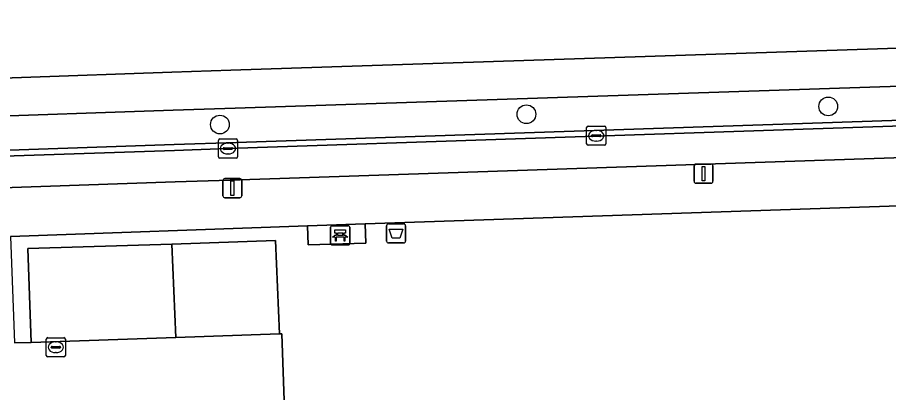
# Model space of a CAD drawing. Extents: x 161084 to 161928, y 385354 to 386522.
# Drawn here: x 161411.27 to 161456.77, y 386457.75 to 386477.35 of the extents above; entities that cross this region are included whole.
import ezdxf

# ---------------------------------------------------------------- set-up
doc = ezdxf.new("R2010")
doc.units = 0
for name, color, linetype in [('IMGEO_Afvalbak', 7, 'Continuous'), ('IMGEO_Bank', 7, 'Continuous'), ('IMGEO_Berm_groen', 7, 'Continuous'), ('IMGEO_Boom', 7, 'Continuous'), ('IMGEO_Fietspad_gesloten', 7, 'Continuous'), ('IMGEO_Groenvoorziening', 7, 'Continuous'), ('IMGEO_Haag', 7, 'Continuous'), ('IMGEO_Kolk', 7, 'Continuous'), ('IMGEO_Lichtmast', 7, 'Continuous'), ('IMGEO_Parkeervlak_open', 7, 'Continuous'), ('IMGEO_Rijbaan_lokaal_open', 7, 'Continuous'), ('IMGEO_Voetpad_halfverhard', 7, 'Continuous'), ('IMGEO_Voetpad_open', 7, 'Continuous')]:
    doc.layers.add(name, color=color, linetype=linetype)

msp = doc.modelspace()

# ---------------------------------------------------------------- linework, layer by layer
at = {"layer": 'IMGEO_Afvalbak'}
for p, q in [((161430.653, 386466.57), (161431.443, 386466.57)), ((161431.443, 386466.57), (161430.653, 386466.57)), ((161430.553, 386465.67), (161430.553, 386466.47)), ((161430.553, 386466.47), (161430.553, 386465.67)), ((161431.543, 386466.47), (161431.543, 386465.67)), ((161431.543, 386465.67), (161431.543, 386466.47)), ((161431.443, 386465.57), (161430.653, 386465.57)), ((161430.653, 386465.57), (161431.443, 386465.57))]:
    msp.add_line(p, q, dxfattribs=at)
msp.add_lwpolyline([(161430.696, 386466.284), (161431.4, 386466.284), (161431.251, 386465.814), (161430.845, 386465.814), (161430.696, 386466.284)], dxfattribs=at)
for centre, start, end in [((161430.653, 386466.47), 90, 180), ((161430.653, 386466.47), 90, 180), ((161431.443, 386466.47), 0, 90), ((161431.443, 386466.47), 360, 90), ((161430.653, 386465.67), 180, 270), ((161430.653, 386465.67), 180, 270), ((161431.443, 386465.67), 270, 0), ((161431.443, 386465.67), 270, 0)]:
    msp.add_arc(centre, 0.1, start, end, dxfattribs=at)
at = {"layer": 'IMGEO_Bank'}
for p, q in [((161427.631, 386465.545), (161427.631, 386466.386)), ((161427.631, 386466.386), (161427.631, 386465.545)), ((161427.706, 386466.47), (161428.547, 386466.47)), ((161428.547, 386466.47), (161427.706, 386466.47)), ((161427.94, 386465.976), (161427.94, 386466.082)), ((161427.984, 386466.082), (161427.984, 386465.976)), ((161428.272, 386466.088), (161427.99, 386466.088)), ((161428.278, 386465.976), (161428.278, 386466.082)), ((161428.322, 386466.082), (161428.322, 386465.976)), ((161428.631, 386466.395), (161428.631, 386465.554)), ((161428.631, 386465.554), (161428.631, 386466.395)), ((161428.328, 386465.868), (161427.935, 386465.868)), ((161427.99, 386465.97), (161428.272, 386465.97)), ((161428.556, 386465.47), (161427.715, 386465.47)), ((161427.715, 386465.47), (161428.556, 386465.47))]:
    msp.add_line(p, q, dxfattribs=at)
for points in [[(161427.934, 386466.088), (161427.848, 386466.088), (161427.848, 386466.249), (161428.411, 386466.249), (161428.411, 386466.088), (161428.328, 386466.088)], [(161427.878, 386465.868), (161427.736, 386465.868), (161427.848, 386465.97), (161427.934, 386465.97)], [(161427.928, 386465.861), (161427.928, 386465.654), (161427.885, 386465.654), (161427.885, 386465.861)], [(161428.328, 386465.97), (161428.411, 386465.97), (161428.523, 386465.868), (161428.384, 386465.868)], [(161428.378, 386465.861), (161428.378, 386465.654), (161428.334, 386465.654), (161428.334, 386465.861)]]:
    msp.add_lwpolyline(points, dxfattribs=at)
for centre, radius, start, end in [((161427.709, 386466.392), 0.0779, 92.4484, 184.2845), ((161427.709, 386466.392), 0.0779, 92.4484, 184.2845), ((161427.933, 386466.081), 0.00671, 2.8957, 87.1043), ((161427.99, 386466.081), 0.00671, 92.8957, 177.1043), ((161428.272, 386466.081), 0.00671, 2.8957, 87.1043), ((161428.329, 386466.081), 0.00671, 92.8957, 177.1043), ((161428.553, 386466.392), 0.0779, 2.4484, 94.2845), ((161428.553, 386466.392), 0.0779, 2.4484, 94.2845), ((161427.878, 386465.861), 0.00671, 2.8957, 87.1043), ((161427.935, 386465.861), 0.00671, 92.8957, 177.1043), ((161427.933, 386465.977), 0.00671, 272.8957, 357.1043), ((161427.99, 386465.977), 0.00671, 182.8957, 267.1043), ((161428.272, 386465.977), 0.00671, 272.8957, 357.1043), ((161428.329, 386465.977), 0.00671, 182.8957, 267.1043), ((161428.327, 386465.861), 0.00671, 2.8957, 87.1043), ((161428.384, 386465.861), 0.00671, 92.8957, 177.1043), ((161427.709, 386465.548), 0.0779, 182.4484, 274.2845), ((161427.709, 386465.548), 0.0779, 182.4484, 274.2845), ((161428.553, 386465.548), 0.0779, 272.4484, 4.2845), ((161428.553, 386465.548), 0.0779, 272.4484, 4.2845)]:
    msp.add_arc(centre, radius, start, end, dxfattribs=at)
at = {"layer": 'IMGEO_Berm_groen'}
msp.add_lwpolyline([(161509.574, 386482.455), (161419.19, 386479.191), (161403.895, 386478.639), (161397.843, 386478.5), (161387.908, 386473.37), (161419.34, 386474.481), (161422.42, 386474.59), (161500, 386477.146), (161503.47, 386477.26), (161504.64, 386477.27), (161512.843, 386477.556)], dxfattribs=at)
at = {"layer": 'IMGEO_Boom'}
for centre in [(161453.623, 386472.701), (161437.857, 386472.29), (161421.852, 386471.753)]:
    msp.add_circle(centre, 0.489, dxfattribs=at)
at = {"layer": 'IMGEO_Fietspad_gesloten'}
for points in [[(161500, 386475.173), (161503.066, 386475.274), (161504.681, 386475.335), (161504.64, 386477.27), (161503.47, 386477.26), (161500, 386477.146), (161422.42, 386474.59), (161419.34, 386474.481), (161387.908, 386473.37), (161374.309, 386472.911), (161373.83, 386470.922), (161375.032, 386470.964), (161419.403, 386472.504), (161422.655, 386472.617)], [(161419.522, 386468.753), (161422.381, 386468.851), (161500, 386471.455), (161503.171, 386471.561), (161521.05, 386472.187), (161521.028, 386473.8), (161503.432, 386473.234), (161500, 386473.118), (161422.267, 386470.498), (161419.47, 386470.405), (161373.945, 386468.888), (161373.892, 386467.179)], [(161521.028, 386473.8), (161521.236, 386473.81), (161521.222, 386473.985), (161521.211, 386474.123), (161503.428, 386473.519), (161500, 386473.404), (161422.709, 386470.822), (161419.46, 386470.712), (161374.447, 386469.158), (161373.947, 386469.131), (161373.945, 386468.888), (161419.47, 386470.405), (161422.267, 386470.498), (161500, 386473.118), (161503.432, 386473.234)]]:
    msp.add_lwpolyline(points, close=True, dxfattribs=at)
at = {"layer": 'IMGEO_Groenvoorziening'}
for points in [[(161522.097, 386474.803), (161520.243, 386475.807), (161504.681, 386475.335), (161503.066, 386475.274), (161500, 386475.173), (161422.655, 386472.617), (161419.403, 386472.504), (161375.032, 386470.964), (161373.83, 386470.922), (161373.947, 386469.131), (161374.447, 386469.158), (161419.46, 386470.712), (161422.709, 386470.822), (161500, 386473.404)], [(161493.479, 386468.725), (161429.441, 386466.565), (161429.475, 386465.565), (161426.457, 386465.464), (161426.423, 386466.463), (161410.915, 386465.898), (161411.114, 386460.345), (161411.997, 386460.375), (161411.825, 386465.287), (161419.337, 386465.498), (161424.756, 386465.692), (161424.959, 386460.824), (161425.076, 386460.828), (161425.258, 386455.842), (161411.29, 386455.334), (161411.514, 386449.558), (161412.402, 386449.576), (161412.221, 386454.481), (161425.289, 386454.939), (161425.519, 386450.036), (161425.619, 386447.905), (161443.497, 386448.528), (161443.296, 386453.813), (161449.197, 386454.028)]]:
    msp.add_lwpolyline(points, dxfattribs=at)
at = {"layer": 'IMGEO_Haag'}
msp.add_lwpolyline([(161522.097, 386474.803), (161520.243, 386475.807), (161504.681, 386475.335), (161503.066, 386475.274), (161500, 386475.173), (161422.655, 386472.617), (161419.403, 386472.504), (161375.032, 386470.964), (161373.83, 386470.922), (161373.947, 386469.131), (161374.447, 386469.158), (161419.46, 386470.712), (161422.709, 386470.822), (161500, 386473.404)], dxfattribs=at)
at = {"layer": 'IMGEO_Kolk'}
for p, q in [((161441.003, 386470.744), (161441.003, 386471.596)), ((161441.078, 386471.67), (161441.93, 386471.67)), ((161442.004, 386471.596), (161442.004, 386470.744)), ((161441.262, 386471.164), (161441.262, 386471.176)), ((161441.7, 386471.127), (161441.302, 386471.127)), ((161441.305, 386471.213), (161441.703, 386471.213)), ((161441.491, 386471.45), (161441.516, 386471.45)), ((161441.746, 386471.176), (161441.746, 386471.164)), ((161421.77, 386470.074), (161421.77, 386470.926)), ((161421.845, 386471), (161422.697, 386471)), ((161422.258, 386470.78), (161422.283, 386470.78)), ((161422.771, 386470.926), (161422.771, 386470.074)), ((161441.93, 386470.67), (161441.078, 386470.67)), ((161441.514, 386470.89), (161441.489, 386470.89)), ((161422.029, 386470.494), (161422.029, 386470.506)), ((161422.467, 386470.457), (161422.069, 386470.457)), ((161422.072, 386470.543), (161422.47, 386470.543)), ((161422.281, 386470.22), (161422.256, 386470.22)), ((161422.513, 386470.506), (161422.513, 386470.494)), ((161422.697, 386470), (161421.845, 386470)), ((161412.855, 386460.622), (161413.707, 386460.622)), ((161412.78, 386459.696), (161412.78, 386460.548)), ((161413.082, 386460.165), (161413.48, 386460.165)), ((161413.268, 386460.402), (161413.293, 386460.402)), ((161413.781, 386460.548), (161413.781, 386459.696)), ((161413.039, 386460.116), (161413.039, 386460.128)), ((161413.477, 386460.079), (161413.079, 386460.079)), ((161413.291, 386459.842), (161413.266, 386459.842)), ((161413.523, 386460.128), (161413.523, 386460.116)), ((161413.707, 386459.622), (161412.855, 386459.622))]:
    msp.add_line(p, q, dxfattribs=at)
for points in [[(161441.003, 386470.744), (161441.003, 386471.596)], [(161441.078, 386471.67), (161441.93, 386471.67)], [(161442.004, 386471.596), (161442.004, 386470.744)], [(161421.77, 386470.074), (161421.77, 386470.926)], [(161421.845, 386471), (161422.697, 386471)], [(161422.771, 386470.926), (161422.771, 386470.074)], [(161441.93, 386470.67), (161441.078, 386470.67)], [(161422.697, 386470), (161421.845, 386470)], [(161412.855, 386460.622), (161413.707, 386460.622)], [(161412.78, 386459.696), (161412.78, 386460.548)], [(161413.781, 386460.548), (161413.781, 386459.696)], [(161413.707, 386459.622), (161412.855, 386459.622)]]:
    msp.add_lwpolyline(points, dxfattribs=at)
for centre, radius, start, end in [((161441.08, 386471.594), 0.0765, 91.552, 178.448), ((161441.08, 386471.594), 0.0765, 91.552, 178.448), ((161441.928, 386471.594), 0.0765, 1.552, 88.448), ((161441.928, 386471.594), 0.0765, 1.552, 88.448), ((161441.302, 386471.173), 0.0403, 85.8775, 175.7526), ((161441.299, 386471.163), 0.0366, 178.938, 274.7102), ((161441.703, 386471.17), 0.043, 264.8664, 352.4533), ((161441.707, 386471.175), 0.0386, 1.7309, 96.639), ((161421.847, 386470.924), 0.0765, 91.552, 178.448), ((161421.847, 386470.924), 0.0765, 91.552, 178.448), ((161422.695, 386470.924), 0.0765, 1.552, 88.448), ((161422.695, 386470.924), 0.0765, 1.552, 88.448), ((161441.08, 386470.746), 0.0765, 181.552, 268.448), ((161441.08, 386470.746), 0.0765, 181.552, 268.448), ((161441.928, 386470.746), 0.0765, 271.552, 358.448), ((161441.928, 386470.746), 0.0765, 271.552, 358.448), ((161422.069, 386470.503), 0.0403, 85.8775, 175.7526), ((161422.066, 386470.493), 0.0366, 178.938, 274.7102), ((161422.47, 386470.5), 0.043, 264.8664, 352.4533), ((161422.474, 386470.505), 0.0386, 1.7309, 96.639), ((161421.847, 386470.076), 0.0765, 181.552, 268.448), ((161421.847, 386470.076), 0.0765, 181.552, 268.448), ((161422.695, 386470.076), 0.0765, 271.552, 358.448), ((161422.695, 386470.076), 0.0765, 271.552, 358.448), ((161412.857, 386460.546), 0.0765, 91.552, 178.448), ((161412.857, 386460.546), 0.0765, 91.552, 178.448), ((161413.705, 386460.546), 0.0765, 1.552, 88.448), ((161413.705, 386460.546), 0.0765, 1.552, 88.448), ((161413.079, 386460.125), 0.0403, 85.8775, 175.7526), ((161413.484, 386460.127), 0.0386, 1.7309, 96.639), ((161412.857, 386459.698), 0.0765, 181.552, 268.448), ((161412.857, 386459.698), 0.0765, 181.552, 268.448), ((161413.076, 386460.115), 0.0366, 178.938, 274.7102), ((161413.48, 386460.122), 0.043, 264.8664, 352.4533), ((161413.705, 386459.698), 0.0765, 271.552, 358.448), ((161413.705, 386459.698), 0.0765, 271.552, 358.448)]:
    msp.add_arc(centre, radius, start, end, dxfattribs=at)
for centre, major_axis, ratio, start_param, end_param in [((161441.49, 386471.17), (-0.387, 0.002), 0.722429, 4.712389, 7.853982), ((161441.515, 386471.17), (-0.39, 0.002), 0.717154, 1.570796, 4.712389), ((161422.257, 386470.5), (-0.387, 0.002), 0.722429, 4.712389, 7.853982), ((161422.282, 386470.5), (-0.39, 0.002), 0.717154, 1.570796, 4.712389), ((161413.267, 386460.122), (-0.387, 0.002), 0.722429, 4.712389, 7.853982), ((161413.292, 386460.122), (-0.39, 0.002), 0.717154, 1.570796, 4.712389)]:
    msp.add_ellipse(centre, major_axis=major_axis, ratio=ratio, start_param=start_param, end_param=end_param, dxfattribs=at)
at = {"layer": 'IMGEO_Lichtmast'}
for p, q in [((161446.711, 386469.69), (161447.501, 386469.69)), ((161447.501, 386469.69), (161446.711, 386469.69)), ((161446.611, 386468.79), (161446.611, 386469.59)), ((161446.611, 386469.59), (161446.611, 386468.79)), ((161447.601, 386469.59), (161447.601, 386468.79)), ((161447.601, 386468.79), (161447.601, 386469.59)), ((161422.004, 386468.03), (161422.004, 386468.83)), ((161422.004, 386468.83), (161422.004, 386468.03)), ((161422.104, 386468.93), (161422.894, 386468.93)), ((161422.894, 386468.93), (161422.104, 386468.93)), ((161422.994, 386468.83), (161422.994, 386468.03)), ((161422.994, 386468.03), (161422.994, 386468.83)), ((161447.501, 386468.69), (161446.711, 386468.69)), ((161446.711, 386468.69), (161447.501, 386468.69)), ((161422.894, 386467.93), (161422.104, 386467.93)), ((161422.104, 386467.93), (161422.894, 386467.93))]:
    msp.add_line(p, q, dxfattribs=at)
for points in [[(161447.031, 386469.565), (161447.181, 386469.565), (161447.181, 386468.815), (161447.031, 386468.815), (161447.031, 386469.565)], [(161422.424, 386468.805), (161422.574, 386468.805), (161422.574, 386468.055), (161422.424, 386468.055), (161422.424, 386468.805)]]:
    msp.add_lwpolyline(points, dxfattribs=at)
for centre, start, end in [((161446.711, 386469.59), 90, 180), ((161446.711, 386469.59), 90, 180), ((161447.501, 386469.59), 0, 90), ((161447.501, 386469.59), 360, 90), ((161422.104, 386468.83), 90, 180), ((161422.104, 386468.83), 90, 180), ((161422.894, 386468.83), 0, 90), ((161422.894, 386468.83), 360, 90), ((161446.711, 386468.79), 180, 270), ((161446.711, 386468.79), 180, 270), ((161447.501, 386468.79), 270, 0), ((161447.501, 386468.79), 270, 0), ((161422.104, 386468.03), 180, 270), ((161422.104, 386468.03), 180, 270), ((161422.894, 386468.03), 270, 0), ((161422.894, 386468.03), 270, 0)]:
    msp.add_arc(centre, 0.1, start, end, dxfattribs=at)
at = {"layer": 'IMGEO_Parkeervlak_open'}
msp.add_lwpolyline([(161411.997, 386460.375), (161419.541, 386460.639), (161419.337, 386465.498), (161411.825, 386465.287)], close=True, dxfattribs=at)
at = {"layer": 'IMGEO_Rijbaan_lokaal_open'}
msp.add_lwpolyline([(161425.258, 386455.842), (161425.076, 386460.828), (161424.959, 386460.824), (161419.541, 386460.639), (161411.997, 386460.375), (161411.114, 386460.345)], dxfattribs=at)
at = {"layer": 'IMGEO_Voetpad_halfverhard'}
msp.add_lwpolyline([(161419.541, 386460.639), (161424.959, 386460.824), (161424.756, 386465.692), (161419.337, 386465.498)], close=True, dxfattribs=at)
at = {"layer": 'IMGEO_Voetpad_open'}
for points in [[(161554.19, 386473.124), (161532.643, 386472.594), (161528.557, 386472.451), (161521.05, 386472.187), (161503.171, 386471.561), (161500, 386471.455), (161422.381, 386468.851), (161419.522, 386468.753), (161373.892, 386467.179), (161368.85, 386467)], [(161365.763, 386464.494), (161369.922, 386464.527), (161370.168, 386464.548), (161377.927, 386464.826), (161409.412, 386465.841), (161410.915, 386465.898), (161426.423, 386466.463), (161429.441, 386466.565), (161493.479, 386468.725), (161496.823, 386468.838), (161500, 386468.945), (161503.319, 386469.057), (161554.406, 386470.758)]]:
    msp.add_lwpolyline(points, dxfattribs=at)
msp.add_lwpolyline([(161426.423, 386466.463), (161426.457, 386465.464), (161429.475, 386465.565), (161429.441, 386466.565)], close=True, dxfattribs=at)

doc.saveas('drawing.dxf')
